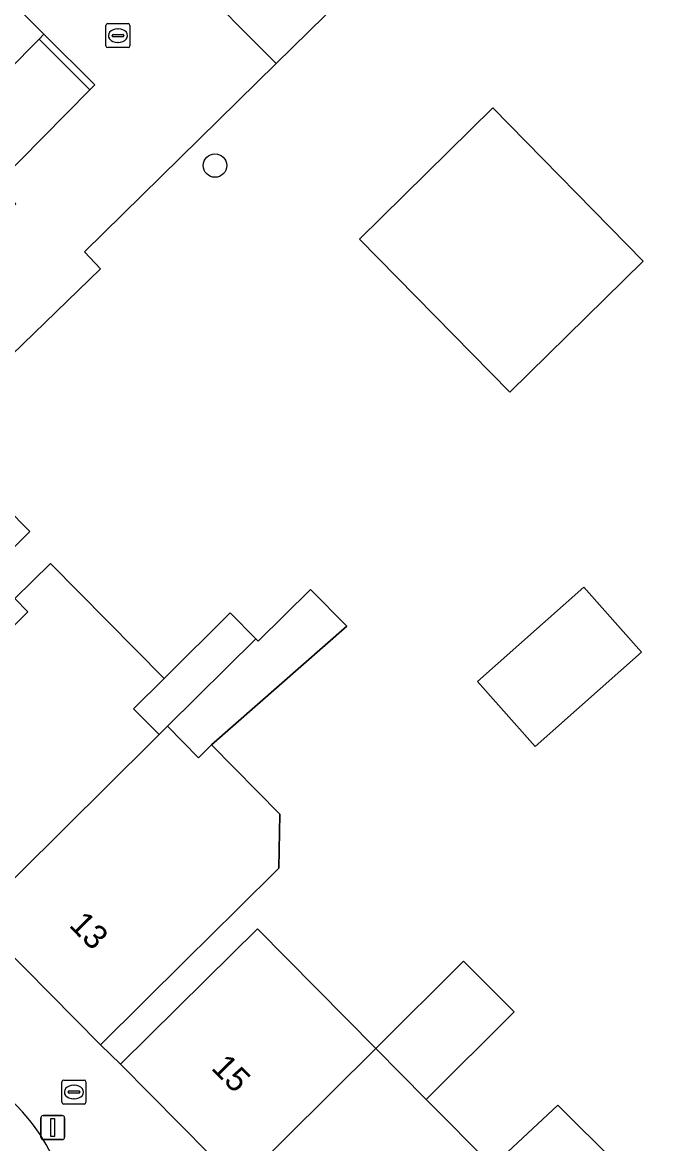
# Model space of a CAD drawing. Extents: x 160102 to 160934, y 382045 to 382923.
# Drawn here: x 160644.79 to 160672.01, y 382664.84 to 382711.53 of the extents above; entities that cross this region are included whole.
import ezdxf

# ---------------------------------------------------------------- set-up
doc = ezdxf.new("R2010")
doc.units = 0
for name, color, linetype in [('IMGEO_Boom', 7, 'Continuous'), ('IMGEO_Brandkraan', 7, 'Continuous'), ('IMGEO_Erf', 7, 'Continuous'), ('IMGEO_Kolk', 7, 'Continuous'), ('IMGEO_Lichtmast', 7, 'Continuous'), ('IMGEO_Pand', 7, 'Continuous'), ('IMGEO_Pand_nummerreeks', 7, 'Continuous'), ('IMGEO_Parkeervlak_open', 7, 'Continuous'), ('IMGEO_Rijbaan_lokaal_open', 7, 'Continuous'), ('IMGEO_Voetpad_open', 7, 'Continuous')]:
    doc.layers.add(name, color=color, linetype=linetype)

msp = doc.modelspace()

# ---------------------------------------------------------------- linework, layer by layer
at = {"layer": 'IMGEO_Boom'}
msp.add_circle((160652.813, 382705.565), 0.489, dxfattribs=at)
at = {"layer": 'IMGEO_Brandkraan'}
for p, q in [((160646.437, 382666.557), (160646.437, 382667.409)), ((160646.512, 382667.483), (160647.364, 382667.483)), ((160647.438, 382667.409), (160647.438, 382666.557)), ((160646.696, 382666.977), (160646.696, 382666.989)), ((160647.134, 382666.94), (160646.736, 382666.94)), ((160646.739, 382667.026), (160647.137, 382667.026)), ((160646.925, 382667.263), (160646.95, 382667.263)), ((160647.18, 382666.989), (160647.18, 382666.977)), ((160647.364, 382666.483), (160646.512, 382666.483)), ((160646.948, 382666.703), (160646.923, 382666.703))]:
    msp.add_line(p, q, dxfattribs=at)
for points in [[(160646.437, 382666.557), (160646.437, 382667.409)], [(160646.512, 382667.483), (160647.364, 382667.483)], [(160647.438, 382667.409), (160647.438, 382666.557)], [(160647.364, 382666.483), (160646.512, 382666.483)]]:
    msp.add_lwpolyline(points, dxfattribs=at)
for centre, radius, start, end in [((160646.514, 382667.407), 0.0765, 91.552, 178.448), ((160646.514, 382667.407), 0.0765, 91.552, 178.448), ((160647.362, 382667.407), 0.0765, 1.552, 88.448), ((160647.362, 382667.407), 0.0765, 1.552, 88.448), ((160646.736, 382666.986), 0.0403, 85.8775, 175.7526), ((160646.733, 382666.976), 0.0366, 178.938, 274.7102), ((160647.137, 382666.983), 0.043, 264.8664, 352.4533), ((160647.141, 382666.988), 0.0386, 1.7309, 96.639), ((160646.514, 382666.559), 0.0765, 181.552, 268.448), ((160646.514, 382666.559), 0.0765, 181.552, 268.448), ((160647.362, 382666.559), 0.0765, 271.552, 358.448), ((160647.362, 382666.559), 0.0765, 271.552, 358.448)]:
    msp.add_arc(centre, radius, start, end, dxfattribs=at)
for centre, major_axis, ratio, start_param, end_param in [((160646.924, 382666.983), (-0.387, 0.002), 0.722429, 4.712389, 7.853982), ((160646.949, 382666.983), (-0.39, 0.002), 0.717154, 1.570796, 4.712389)]:
    msp.add_ellipse(centre, major_axis=major_axis, ratio=ratio, start_param=start_param, end_param=end_param, dxfattribs=at)
at = {"layer": 'IMGEO_Erf'}
for points in [[(160659.43, 382713.82), (160655.365, 382709.82), (160647.383, 382701.966), (160648.037, 382701.262), (160642.942, 382696.34)], [(160641.065, 382694.399), (160645.101, 382690.323), (160643.39, 382688.629)], [(160643.229, 382685.208), (160645.02, 382686.982), (160644.476, 382687.532), (160645.955, 382688.998), (160650.699, 382684.208), (160653.449, 382686.932), (160654.512, 382685.859), (160654.613, 382685.756), (160656.791, 382687.913), (160658.312, 382686.377), (160652.667, 382681.435), (160655.511, 382678.56), (160655.473, 382676.301), (160653.743, 382674.589), (160651.6, 382672.468), (160648.047, 382668.949), (160648.883, 382668.139), (160652.437, 382671.657), (160654.582, 382673.781), (160659.514, 382668.799), (160663.174, 382672.437), (160665.279, 382670.319), (160661.615, 382666.677), (160664.371, 382663.893), (160667.096, 382666.434), (160672.007, 382661.561)]]:
    msp.add_lwpolyline(points, dxfattribs=at)
for points in [[(160665.097, 382696.126), (160658.831, 382702.501), (160664.387, 382707.963), (160670.653, 382701.589)], [(160663.757, 382684.074), (160668.181, 382688.006), (160670.585, 382685.301), (160666.162, 382681.369)]]:
    msp.add_lwpolyline(points, close=True, dxfattribs=at)
at = {"layer": 'IMGEO_Kolk'}
for p, q in [((160648.27, 382710.55), (160648.27, 382711.402)), ((160648.345, 382711.476), (160649.197, 382711.476)), ((160648.758, 382711.256), (160648.783, 382711.256)), ((160649.271, 382711.402), (160649.271, 382710.55)), ((160648.529, 382710.97), (160648.529, 382710.982)), ((160648.967, 382710.933), (160648.569, 382710.933)), ((160648.572, 382711.019), (160648.97, 382711.019)), ((160648.781, 382710.696), (160648.756, 382710.696)), ((160649.013, 382710.982), (160649.013, 382710.97)), ((160649.197, 382710.476), (160648.345, 382710.476))]:
    msp.add_line(p, q, dxfattribs=at)
for points in [[(160648.27, 382710.55), (160648.27, 382711.402)], [(160648.345, 382711.476), (160649.197, 382711.476)], [(160649.271, 382711.402), (160649.271, 382710.55)], [(160649.197, 382710.476), (160648.345, 382710.476)]]:
    msp.add_lwpolyline(points, dxfattribs=at)
for centre, radius, start, end in [((160648.347, 382711.4), 0.0765, 91.552, 178.448), ((160648.347, 382711.4), 0.0765, 91.552, 178.448), ((160649.195, 382711.4), 0.0765, 1.552, 88.448), ((160649.195, 382711.4), 0.0765, 1.552, 88.448), ((160648.569, 382710.979), 0.0403, 85.8775, 175.7526), ((160648.566, 382710.969), 0.0366, 178.938, 274.7102), ((160648.97, 382710.976), 0.043, 264.8664, 352.4533), ((160648.974, 382710.981), 0.0386, 1.7309, 96.639), ((160648.347, 382710.552), 0.0765, 181.552, 268.448), ((160648.347, 382710.552), 0.0765, 181.552, 268.448), ((160649.195, 382710.552), 0.0765, 271.552, 358.448), ((160649.195, 382710.552), 0.0765, 271.552, 358.448)]:
    msp.add_arc(centre, radius, start, end, dxfattribs=at)
for centre, major_axis, ratio, start_param, end_param in [((160648.757, 382710.976), (-0.387, 0.002), 0.722429, 4.712389, 7.853982), ((160648.782, 382710.976), (-0.39, 0.002), 0.717154, 1.570796, 4.712389)]:
    msp.add_ellipse(centre, major_axis=major_axis, ratio=ratio, start_param=start_param, end_param=end_param, dxfattribs=at)
at = {"layer": 'IMGEO_Lichtmast'}
for p, q in [((160645.558, 382665.105), (160645.558, 382665.905)), ((160645.558, 382665.905), (160645.558, 382665.105)), ((160645.658, 382666.005), (160646.448, 382666.005)), ((160646.448, 382666.005), (160645.658, 382666.005)), ((160646.548, 382665.905), (160646.548, 382665.105)), ((160646.548, 382665.105), (160646.548, 382665.905)), ((160646.448, 382665.005), (160645.658, 382665.005)), ((160645.658, 382665.005), (160646.448, 382665.005))]:
    msp.add_line(p, q, dxfattribs=at)
msp.add_lwpolyline([(160645.978, 382665.88), (160646.128, 382665.88), (160646.128, 382665.13), (160645.978, 382665.13), (160645.978, 382665.88)], dxfattribs=at)
for centre, start, end in [((160645.658, 382665.905), 90, 180), ((160645.658, 382665.905), 90, 180), ((160646.448, 382665.905), 0, 90), ((160646.448, 382665.905), 360, 90), ((160645.658, 382665.105), 180, 270), ((160645.658, 382665.105), 180, 270), ((160646.448, 382665.105), 270, 0), ((160646.448, 382665.105), 270, 0)]:
    msp.add_arc(centre, 0.1, start, end, dxfattribs=at)
at = {"layer": 'IMGEO_Pand'}
for points in [[(160647.604, 382708.724), (160645.482, 382710.827), (160641.587, 382706.897), (160641.473, 382706.782), (160643.595, 382704.679), (160643.71, 382704.795)], [(160658.831, 382702.501), (160665.097, 382696.126), (160670.653, 382701.589), (160664.387, 382707.963)], [(160644.281, 382687.729), (160643.39, 382688.629), (160645.101, 382690.323), (160641.065, 382694.399), (160639.354, 382692.705), (160635.505, 382688.894), (160631.913, 382685.338), (160636.84, 382680.362), (160640.394, 382683.88)], [(160650.485, 382681.872), (160649.423, 382682.944), (160650.699, 382684.208), (160645.955, 382688.998), (160644.476, 382687.532), (160645.02, 382686.982), (160643.229, 382685.208), (160641.091, 382683.083), (160637.538, 382679.564), (160642.792, 382674.258), (160650.219, 382681.61)], [(160650.831, 382682.216), (160652.13, 382680.904), (160652.667, 382681.435), (160658.312, 382686.377), (160656.791, 382687.913), (160654.613, 382685.756), (160654.512, 382685.859)], [(160663.757, 382684.074), (160666.162, 382681.369), (160670.585, 382685.301), (160668.181, 382688.006)], [(160654.512, 382685.859), (160653.449, 382686.932), (160650.699, 382684.208), (160649.423, 382682.944), (160650.485, 382681.872), (160650.831, 382682.216)], [(160653.743, 382674.589), (160655.473, 382676.301), (160655.511, 382678.56), (160652.667, 382681.435), (160652.13, 382680.904), (160650.831, 382682.216), (160650.485, 382681.872), (160650.219, 382681.61), (160642.792, 382674.258), (160648.047, 382668.949), (160651.6, 382672.468)], [(160653.827, 382663.146), (160659.514, 382668.799), (160654.582, 382673.781), (160652.437, 382671.657), (160648.883, 382668.139)], [(160659.514, 382668.799), (160661.615, 382666.677), (160665.279, 382670.319), (160663.174, 382672.437)], [(160664.371, 382663.893), (160661.615, 382666.677), (160659.514, 382668.799), (160653.827, 382663.146), (160658.688, 382658.236)], [(160669.299, 382658.916), (160672.007, 382661.561), (160667.096, 382666.434), (160664.371, 382663.893), (160658.688, 382658.236), (160663.563, 382653.311)]]:
    msp.add_lwpolyline(points, close=True, dxfattribs=at)
at = {"layer": 'IMGEO_Parkeervlak_open'}
for points in [[(160644.541, 382728.802), (160640.63, 382724.603), (160655.365, 382709.82), (160659.43, 382713.82)], [(160637.905, 382718.789), (160637.613, 382718.502), (160633.828, 382714.749), (160633.796, 382714.718), (160633.908, 382714.604), (160641.587, 382706.897), (160645.482, 382710.827), (160645.687, 382711.033)]]:
    msp.add_lwpolyline(points, close=True, dxfattribs=at)
at = {"layer": 'IMGEO_Rijbaan_lokaal_open'}
for points in [[(160640.63, 382724.603), (160636.593, 382720.27), (160637.984, 382718.867), (160637.905, 382718.789), (160645.687, 382711.033), (160647.803, 382708.925), (160647.604, 382708.724), (160643.71, 382704.795), (160644.512, 382703.973), (160628.84, 382688.432), (160631.913, 382685.338), (160635.505, 382688.894), (160639.354, 382692.705), (160641.065, 382694.399), (160642.942, 382696.34), (160648.037, 382701.262), (160647.383, 382701.966), (160655.365, 382709.82)], [(160645.687, 382711.033), (160645.482, 382710.827), (160647.604, 382708.724), (160647.803, 382708.925)]]:
    msp.add_lwpolyline(points, close=True, dxfattribs=at)
msp.add_lwpolyline([(160644.789, 382666.163), (160642.677, 382668.375), (160642.575, 382668.477), (160628.727, 382682.396), (160628.602, 382682.518), (160625.395, 382685.761)], dxfattribs=at)
msp.add_arc((160638.93, 382660.859), 7.903, 14.1848, 42.1525, dxfattribs=at)
at = {"layer": 'IMGEO_Voetpad_open'}
for points in [[(160653.827, 382663.146), (160648.883, 382668.139), (160648.047, 382668.949), (160642.792, 382674.258)], [(160642.575, 382668.477), (160642.677, 382668.375), (160644.789, 382666.163)]]:
    msp.add_lwpolyline(points, dxfattribs=at)
msp.add_arc((160638.93, 382660.859), 7.903, 14.1848, 42.1525, dxfattribs=at)

# ---------------------------------------------------------------- texts
at = {"layer": 'IMGEO_Pand_nummerreeks'}
for s, rotation, p in [('13', 314.7134, (160646.693, 382673.897)), ('15', 314.7133, (160652.618, 382667.949))]:
    msp.add_text(s, height=1, rotation=rotation, dxfattribs=at).set_placement(p)

doc.saveas('drawing.dxf')
